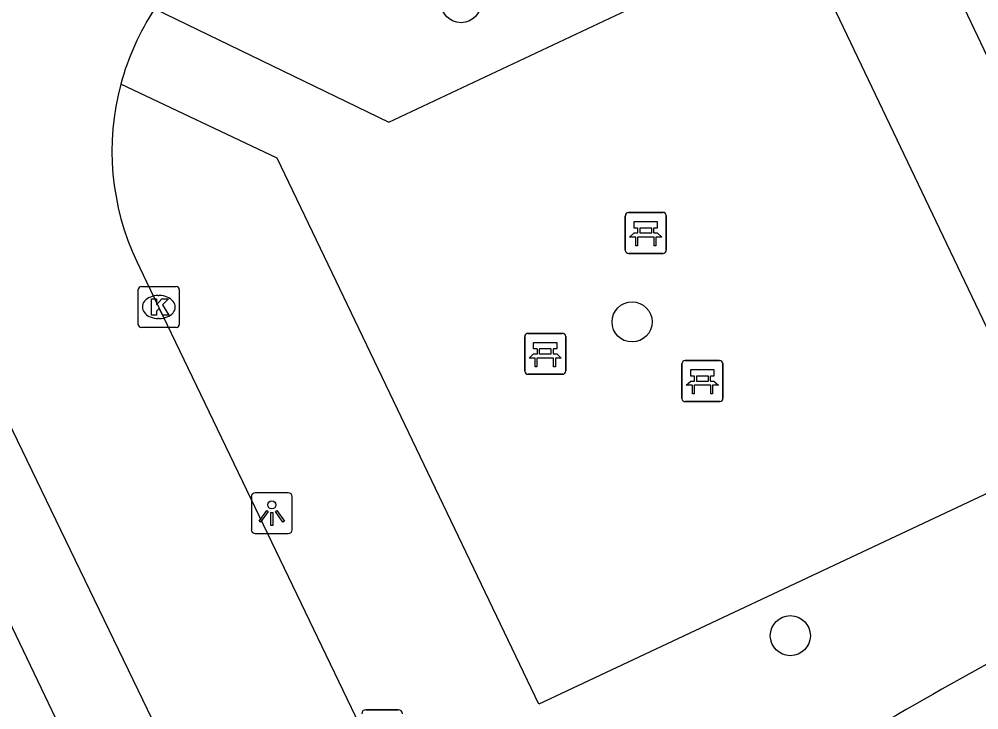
# Model space of a CAD drawing. Extents: x 160457 to 162082, y 388340 to 389736.
# Drawn here: x 161144.4 to 161167.82, y 388489.54 to 388506.39 of the extents above; entities that cross this region are included whole.
import ezdxf

# ---------------------------------------------------------------- set-up
doc = ezdxf.new("R2010")
doc.units = 0
for name, color, linetype in [('IMGEO_Bank', 7, 'Continuous'), ('IMGEO_Boom', 7, 'Continuous'), ('IMGEO_Groenvoorziening', 7, 'Continuous'), ('IMGEO_Kolk', 7, 'Continuous'), ('IMGEO_Lichtpunt', 7, 'Continuous'), ('IMGEO_Rijbaan_lokaal_open', 7, 'Continuous'), ('IMGEO_Straatnaambord', 7, 'Continuous'), ('IMGEO_Voetpad_open', 7, 'Continuous')]:
    doc.layers.add(name, color=color, linetype=linetype)

msp = doc.modelspace()

# ---------------------------------------------------------------- linework, layer by layer
at = {"layer": 'IMGEO_Bank'}
for p, q in [((161159.192, 388500.751), (161159.192, 388501.592)), ((161159.192, 388501.592), (161159.192, 388500.751)), ((161159.267, 388501.676), (161160.108, 388501.676)), ((161160.108, 388501.676), (161159.267, 388501.676)), ((161160.192, 388501.601), (161160.192, 388500.76)), ((161160.192, 388500.76), (161160.192, 388501.601)), ((161159.501, 388501.182), (161159.501, 388501.288)), ((161159.545, 388501.288), (161159.545, 388501.182)), ((161159.833, 388501.294), (161159.551, 388501.294)), ((161159.839, 388501.182), (161159.839, 388501.288)), ((161159.883, 388501.288), (161159.883, 388501.182)), ((161159.889, 388501.074), (161159.496, 388501.074)), ((161159.551, 388501.176), (161159.833, 388501.176)), ((161160.117, 388500.676), (161159.276, 388500.676)), ((161159.276, 388500.676), (161160.117, 388500.676)), ((161156.813, 388498.724), (161157.654, 388498.724)), ((161157.654, 388498.724), (161156.813, 388498.724)), ((161156.738, 388497.799), (161156.738, 388498.64)), ((161156.738, 388498.64), (161156.738, 388497.799)), ((161157.738, 388498.649), (161157.738, 388497.808)), ((161157.738, 388497.808), (161157.738, 388498.649)), ((161157.047, 388498.23), (161157.047, 388498.336)), ((161157.091, 388498.336), (161157.091, 388498.23)), ((161157.379, 388498.342), (161157.097, 388498.342)), ((161157.097, 388498.224), (161157.379, 388498.224)), ((161157.385, 388498.23), (161157.385, 388498.336)), ((161157.429, 388498.336), (161157.429, 388498.23)), ((161157.435, 388498.122), (161157.042, 388498.122)), ((161160.649, 388498.06), (161161.49, 388498.06)), ((161161.49, 388498.06), (161160.649, 388498.06)), ((161160.574, 388497.135), (161160.574, 388497.976)), ((161160.574, 388497.976), (161160.574, 388497.135)), ((161161.574, 388497.985), (161161.574, 388497.144)), ((161161.574, 388497.144), (161161.574, 388497.985)), ((161157.663, 388497.724), (161156.822, 388497.724)), ((161156.822, 388497.724), (161157.663, 388497.724)), ((161160.883, 388497.566), (161160.883, 388497.672)), ((161160.927, 388497.672), (161160.927, 388497.566)), ((161161.215, 388497.678), (161160.933, 388497.678)), ((161160.933, 388497.56), (161161.215, 388497.56)), ((161161.221, 388497.566), (161161.221, 388497.672)), ((161161.265, 388497.672), (161161.265, 388497.566)), ((161161.271, 388497.458), (161160.878, 388497.458)), ((161161.499, 388497.06), (161160.658, 388497.06)), ((161160.658, 388497.06), (161161.499, 388497.06))]:
    msp.add_line(p, q, dxfattribs=at)
for points in [[(161159.495, 388501.294), (161159.409, 388501.294), (161159.409, 388501.455), (161159.972, 388501.455), (161159.972, 388501.294), (161159.889, 388501.294)], [(161159.439, 388501.074), (161159.297, 388501.074), (161159.409, 388501.176), (161159.495, 388501.176)], [(161159.489, 388501.067), (161159.489, 388500.86), (161159.446, 388500.86), (161159.446, 388501.067)], [(161159.889, 388501.176), (161159.972, 388501.176), (161160.084, 388501.074), (161159.945, 388501.074)], [(161159.939, 388501.067), (161159.939, 388500.86), (161159.895, 388500.86), (161159.895, 388501.067)], [(161157.041, 388498.342), (161156.955, 388498.342), (161156.955, 388498.503), (161157.518, 388498.503), (161157.518, 388498.342), (161157.435, 388498.342)], [(161156.985, 388498.122), (161156.843, 388498.122), (161156.955, 388498.224), (161157.041, 388498.224)], [(161157.435, 388498.224), (161157.518, 388498.224), (161157.63, 388498.122), (161157.491, 388498.122)], [(161157.035, 388498.115), (161157.035, 388497.908), (161156.992, 388497.908), (161156.992, 388498.115)], [(161157.485, 388498.115), (161157.485, 388497.908), (161157.441, 388497.908), (161157.441, 388498.115)], [(161160.877, 388497.678), (161160.791, 388497.678), (161160.791, 388497.839), (161161.354, 388497.839), (161161.354, 388497.678), (161161.271, 388497.678)], [(161160.821, 388497.458), (161160.679, 388497.458), (161160.791, 388497.56), (161160.877, 388497.56)], [(161161.271, 388497.56), (161161.354, 388497.56), (161161.466, 388497.458), (161161.327, 388497.458)], [(161160.871, 388497.451), (161160.871, 388497.244), (161160.828, 388497.244), (161160.828, 388497.451)], [(161161.321, 388497.451), (161161.321, 388497.244), (161161.277, 388497.244), (161161.277, 388497.451)]]:
    msp.add_lwpolyline(points, dxfattribs=at)
for centre, radius, start, end in [((161159.27, 388501.598), 0.0779, 92.4484, 184.2845), ((161159.27, 388501.598), 0.0779, 92.4484, 184.2845), ((161160.114, 388501.598), 0.0779, 2.4484, 94.2845), ((161160.114, 388501.598), 0.0779, 2.4484, 94.2845), ((161159.494, 388501.287), 0.00671, 2.8957, 87.1043), ((161159.551, 388501.287), 0.00671, 92.8957, 177.1043), ((161159.833, 388501.287), 0.00671, 2.8957, 87.1043), ((161159.89, 388501.287), 0.00671, 92.8957, 177.1043), ((161159.439, 388501.067), 0.00671, 2.8957, 87.1043), ((161159.496, 388501.067), 0.00671, 92.8957, 177.1043), ((161159.494, 388501.183), 0.00671, 272.8957, 357.1043), ((161159.551, 388501.183), 0.00671, 182.8957, 267.1043), ((161159.833, 388501.183), 0.00671, 272.8957, 357.1043), ((161159.89, 388501.183), 0.00671, 182.8957, 267.1043), ((161159.888, 388501.067), 0.00671, 2.8957, 87.1043), ((161159.945, 388501.067), 0.00671, 92.8957, 177.1043), ((161159.27, 388500.754), 0.0779, 182.4484, 274.2845), ((161159.27, 388500.754), 0.0779, 182.4484, 274.2845), ((161160.114, 388500.754), 0.0779, 272.4484, 4.2845), ((161160.114, 388500.754), 0.0779, 272.4484, 4.2845), ((161156.816, 388498.646), 0.0779, 92.4484, 184.2845), ((161156.816, 388498.646), 0.0779, 92.4484, 184.2845), ((161157.66, 388498.646), 0.0779, 2.4484, 94.2845), ((161157.66, 388498.646), 0.0779, 2.4484, 94.2845), ((161157.04, 388498.335), 0.00671, 2.8957, 87.1043), ((161157.04, 388498.231), 0.00671, 272.8957, 357.1043), ((161157.097, 388498.335), 0.00671, 92.8957, 177.1043), ((161157.097, 388498.231), 0.00671, 182.8957, 267.1043), ((161157.379, 388498.335), 0.00671, 2.8957, 87.1043), ((161157.379, 388498.231), 0.00671, 272.8957, 357.1043), ((161157.436, 388498.335), 0.00671, 92.8957, 177.1043), ((161157.436, 388498.231), 0.00671, 182.8957, 267.1043), ((161156.985, 388498.115), 0.00671, 2.8957, 87.1043), ((161157.042, 388498.115), 0.00671, 92.8957, 177.1043), ((161157.434, 388498.115), 0.00671, 2.8957, 87.1043), ((161157.491, 388498.115), 0.00671, 92.8957, 177.1043), ((161160.652, 388497.982), 0.0779, 92.4484, 184.2845), ((161160.652, 388497.982), 0.0779, 92.4484, 184.2845), ((161161.496, 388497.982), 0.0779, 2.4484, 94.2845), ((161161.496, 388497.982), 0.0779, 2.4484, 94.2845), ((161156.816, 388497.802), 0.0779, 182.4484, 274.2845), ((161156.816, 388497.802), 0.0779, 182.4484, 274.2845), ((161157.66, 388497.802), 0.0779, 272.4484, 4.2845), ((161157.66, 388497.802), 0.0779, 272.4484, 4.2845), ((161160.876, 388497.671), 0.00671, 2.8957, 87.1043), ((161160.876, 388497.567), 0.00671, 272.8957, 357.1043), ((161160.933, 388497.671), 0.00671, 92.8957, 177.1043), ((161160.933, 388497.567), 0.00671, 182.8957, 267.1043), ((161161.215, 388497.671), 0.00671, 2.8957, 87.1043), ((161161.215, 388497.567), 0.00671, 272.8957, 357.1043), ((161161.272, 388497.671), 0.00671, 92.8957, 177.1043), ((161161.272, 388497.567), 0.00671, 182.8957, 267.1043), ((161160.821, 388497.451), 0.00671, 2.8957, 87.1043), ((161160.878, 388497.451), 0.00671, 92.8957, 177.1043), ((161161.27, 388497.451), 0.00671, 2.8957, 87.1043), ((161161.327, 388497.451), 0.00671, 92.8957, 177.1043), ((161160.652, 388497.138), 0.0779, 182.4484, 274.2845), ((161160.652, 388497.138), 0.0779, 182.4484, 274.2845), ((161161.496, 388497.138), 0.0779, 272.4484, 4.2845), ((161161.496, 388497.138), 0.0779, 272.4484, 4.2845)]:
    msp.add_arc(centre, radius, start, end, dxfattribs=at)
at = {"layer": 'IMGEO_Boom'}
for centre in [(161155.182, 388506.794), (161159.357, 388499.004), (161163.219, 388491.346)]:
    msp.add_circle(centre, 0.489, dxfattribs=at)
at = {"layer": 'IMGEO_Groenvoorziening'}
for points in [[(161180.938, 388503.439), (161173.832, 388500), (161171.23, 388498.741), (161170.631, 388500), (161166.605, 388508.47), (161176.307, 388513.153), (161180.938, 388503.439)], [(161147.709, 388506.645), (161153.424, 388503.876), (161163.381, 388508.57), (161167.471, 388500), (161169.592, 388495.555), (161157.084, 388489.672), (161152.131, 388500), (161150.693, 388502.998), (161146.879, 388504.807)]]:
    msp.add_lwpolyline(points, dxfattribs=at)
at = {"layer": 'IMGEO_Kolk'}
for p, q in [((161147.38, 388499.867), (161148.232, 388499.867)), ((161147.305, 388498.941), (161147.305, 388499.793)), ((161147.793, 388499.647), (161147.818, 388499.647)), ((161148.306, 388499.793), (161148.306, 388498.941)), ((161147.816, 388499.087), (161147.791, 388499.087)), ((161148.232, 388498.867), (161147.38, 388498.867))]:
    msp.add_line(p, q, dxfattribs=at)
for points in [[(161147.38, 388499.867), (161148.232, 388499.867)], [(161147.305, 388498.941), (161147.305, 388499.793)], [(161148.306, 388499.793), (161148.306, 388498.941)], [(161147.626, 388499.567), (161147.749, 388499.567), (161147.749, 388499.416), (161147.879, 388499.567), (161148.043, 388499.567), (161147.897, 388499.416), (161148.05, 388499.167), (161147.898, 388499.167), (161147.813, 388499.331), (161147.749, 388499.264), (161147.749, 388499.167), (161147.626, 388499.167), (161147.626, 388499.567)], [(161148.232, 388498.867), (161147.38, 388498.867)]]:
    msp.add_lwpolyline(points, dxfattribs=at)
for centre, start, end in [((161147.382, 388499.791), 91.552, 178.448), ((161147.382, 388499.791), 91.552, 178.448), ((161148.23, 388499.791), 1.552, 88.448), ((161148.23, 388499.791), 1.552, 88.448), ((161147.382, 388498.943), 181.552, 268.448), ((161147.382, 388498.943), 181.552, 268.448), ((161148.23, 388498.943), 271.552, 358.448), ((161148.23, 388498.943), 271.552, 358.448)]:
    msp.add_arc(centre, 0.0765, start, end, dxfattribs=at)
for centre, major_axis, ratio, start_param, end_param in [((161147.792, 388499.367), (-0.387, 0.002), 0.722429, 4.712389, 7.853982), ((161147.817, 388499.367), (-0.39, 0.002), 0.717154, 1.570796, 4.712389)]:
    msp.add_ellipse(centre, major_axis=major_axis, ratio=ratio, start_param=start_param, end_param=end_param, dxfattribs=at)
at = {"layer": 'IMGEO_Lichtpunt'}
for p, q in [((161150.065, 388494.74), (161150.065, 388493.933)), ((161150.065, 388494.74), (161150.065, 388493.933)), ((161150.967, 388494.835), (161150.159, 388494.835)), ((161150.967, 388494.835), (161150.159, 388494.835)), ((161151.061, 388493.933), (161151.061, 388494.74)), ((161151.061, 388493.933), (161151.061, 388494.74)), ((161150.159, 388493.839), (161150.967, 388493.839)), ((161150.159, 388493.839), (161150.967, 388493.839))]:
    msp.add_line(p, q, dxfattribs=at)
for points in [[(161150.439, 388494.404), (161150.478, 388494.376), (161150.29, 388494.114), (161150.252, 388494.141), (161150.439, 388494.404)], [(161150.541, 388494.356), (161150.588, 388494.356), (161150.588, 388494.034), (161150.541, 388494.034), (161150.541, 388494.356)], [(161150.651, 388494.376), (161150.689, 388494.403), (161150.876, 388494.141), (161150.837, 388494.113), (161150.651, 388494.376)]]:
    msp.add_lwpolyline(points, dxfattribs=at)
msp.add_circle((161150.564, 388494.538), 0.0994, dxfattribs=at)
for centre, start, end in [((161150.159, 388494.74), 90, 180), ((161150.159, 388494.74), 90, 180), ((161150.967, 388494.74), 0, 90), ((161150.967, 388494.74), 0, 90), ((161150.159, 388493.933), 180, 270), ((161150.159, 388493.933), 180, 270), ((161150.967, 388493.933), 270, 0), ((161150.967, 388493.933), 270, 360)]:
    msp.add_arc(centre, 0.0946, start, end, dxfattribs=at)
at = {"layer": 'IMGEO_Rijbaan_lokaal_open'}
for points in [[(161149.771, 388484.915), (161142.47, 388500), (161139.265, 388506.622)], [(161147.269, 388500.476), (161147.498, 388500), (161153.112, 388488.325)]]:
    msp.add_lwpolyline(points, dxfattribs=at)
for centre, radius, start, end in [((161152.947, 388503.173), 6.284, 146.4627, 164.9315), ((161152.956, 388503.171), 6.293, 164.9331, 205.358), ((161230.477, 388377.265), 129.451, 118.74061, 122.28976)]:
    msp.add_arc(centre, radius, start, end, dxfattribs=at)
at = {"layer": 'IMGEO_Straatnaambord'}
for p, q in [((161152.86, 388489.538), (161153.65, 388489.538)), ((161153.65, 388489.538), (161152.86, 388489.538))]:
    msp.add_line(p, q, dxfattribs=at)
for centre, start, end in [((161152.86, 388489.438), 90, 180), ((161152.86, 388489.438), 90, 180), ((161153.65, 388489.438), 0, 90), ((161153.65, 388489.438), 360, 90)]:
    msp.add_arc(centre, 0.1, start, end, dxfattribs=at)
at = {"layer": 'IMGEO_Voetpad_open'}
msp.add_lwpolyline([(161147.931, 388483.81), (161140.187, 388500), (161139.017, 388502.447)], dxfattribs=at)
msp.add_arc((161238.162, 388365.537), 134.266, 96.39138, 127.00008, dxfattribs=at)

doc.saveas('drawing.dxf')
